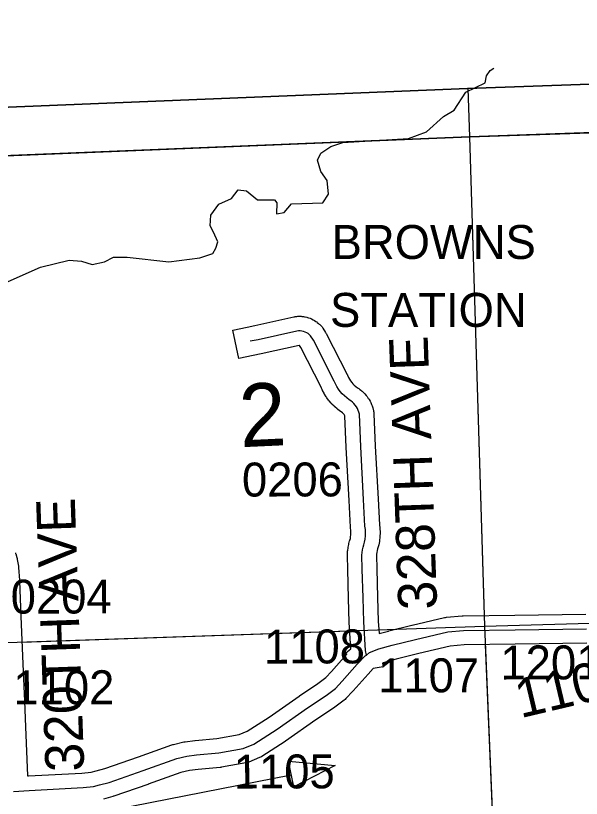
# Model space of a CAD drawing. Extents: x 128.7 to 185.5, y -21.4 to 12.6.
# Drawn here: x 155.798 to 156.966, y 3.733 to 5.346 of the extents above; entities that cross this region are included whole.
import ezdxf

# ---------------------------------------------------------------- set-up
doc = ezdxf.new("R2010")
doc.units = 0
for name, color, linetype in [('tdCoClipBndry', 7, 'Continuous'), ('tdCoCoBndry', 7, 'Continuous'), ('tdCoCoBndryPart', 7, 'Continuous'), ('tdCoDirctArrow', 7, 'Continuous'), ('tdCoHydroRiver', 7, 'Continuous'), ('tdCoSecRdNmbr', 7, 'Continuous'), ('tdCoSecRdTxt', 7, 'Continuous'), ('tdCoSecRteBand', 7, 'Continuous'), ('tdCoSecRteCL', 7, 'Continuous'), ('tdCoSectLine', 7, 'Continuous'), ('tdCoSectLinePart', 7, 'Continuous'), ('tdCoSectNmbr', 7, 'Continuous'), ('tdCoSurfAsphalt', 7, 'Continuous'), ('tdCoSurfGravel', 7, 'Continuous'), ('tdCoTwpBndryShd', 7, 'Continuous'), ('tdCoUnicrpTwnTxt', 7, 'Continuous')]:
    doc.layers.add(name, color=color, linetype=linetype)

msp = doc.modelspace()

# ---------------------------------------------------------------- linework, layer by layer
at = {"layer": 'tdCoClipBndry'}
msp.add_lwpolyline([(150.75, 4.946), (153.7332, 5.0633), (155.732, 5.1557), (156.7305, 5.1962), (158.7249, 5.267), (162.7292, 5.4253)], dxfattribs=at)
at = {"layer": 'tdCoCoBndry'}
for p, q in [((156.735, 5.0964), (157.7376, 5.1315)), ((157.7376, 5.1315), (156.735, 5.0964)), ((155.737, 5.0559), (156.735, 5.0964)), ((156.735, 5.0964), (155.737, 5.0559))]:
    msp.add_line(p, q, dxfattribs=at)
for points in [[(152.7453, 4.9271), (153.73, 4.9634), (153.7375, 4.9634), (154.7373, 5.007), (155.7366, 5.0559), (156.7346, 5.0964), (157.7372, 5.1315), (158.7286, 5.1671), (159.7366, 5.2074), (160.7298, 5.2462), (161.7303, 5.2856), (162.7328, 5.3254), (163.7394, 5.3616), (164.7157, 5.3953), (165.7235, 5.4225), (166.7131, 5.4586), (167.7477, 5.4941), (168.7408, 5.5246), (169.7506, 5.5557), (170.7457, 5.5995), (171.7295, 5.6298), (172.041, 5.6405)], [(162.7292, 5.4253), (158.7249, 5.267), (156.7305, 5.1962), (155.732, 5.1557), (153.7332, 5.0633), (150.75, 4.946)], [(152.7457, 4.9271), (153.7304, 4.9634), (153.7378, 4.9634), (154.7376, 5.007), (155.737, 5.0559), (156.735, 5.0964), (157.7376, 5.1315), (158.729, 5.1671), (159.737, 5.2074), (160.7302, 5.2462), (161.7306, 5.2856), (162.7331, 5.3254), (163.7397, 5.3616)], [(152.7457, 4.9271), (153.7304, 4.9634), (153.7378, 4.9634), (154.7376, 5.007), (155.737, 5.0559), (156.735, 5.0964), (157.7376, 5.1315), (158.729, 5.1671), (159.737, 5.2074), (160.7302, 5.2462), (161.7306, 5.2856), (162.7331, 5.3254), (163.7397, 5.3616)]]:
    msp.add_lwpolyline(points, dxfattribs=at)
at = {"layer": 'tdCoCoBndryPart'}
msp.add_lwpolyline([(155.1622, 5.0278), (155.7366, 5.0559), (156.7346, 5.0964), (157.7087, 5.1305)], dxfattribs=at)
at = {"layer": 'tdCoDirctArrow'}
msp.add_lwpolyline([(156.3615, 3.8089), (156.4575, 3.8), (156.3724, 3.7561)], close=True, dxfattribs=at)
msp.add_lwpolyline([(155.8819, 3.1451), (155.855, 3.6437), (155.8546, 3.6488), (155.8554, 3.6563), (155.8571, 3.6624), (155.8611, 3.6699), (155.8674, 3.6774), (155.8751, 3.6828), (155.8835, 3.6866), (155.8939, 3.6881), (156.3668, 3.7813)], dxfattribs=at)
at = {"layer": 'tdCoHydroRiver'}
msp.add_lwpolyline([(155.7515, 4.7846), (155.8495, 4.8276), (155.9089, 4.8423), (155.9343, 4.8401), (155.9566, 4.833), (155.9817, 4.8386), (156.0003, 4.8487), (156.0287, 4.8482), (156.1143, 4.8386), (156.1787, 4.8472), (156.2053, 4.8561), (156.2112, 4.8673), (156.2155, 4.8801), (156.2068, 4.9003), (156.2001, 4.9127), (156.2009, 4.9348), (156.2174, 4.9575), (156.2438, 4.9695), (156.2574, 4.9874), (156.2749, 4.9849), (156.2976, 4.9667), (156.3324, 4.9664), (156.3373, 4.9602), (156.3365, 4.9381), (156.3522, 4.9402), (156.3674, 4.9582), (156.432, 4.9605), (156.444, 4.9783), (156.4415, 5.0066), (156.4282, 5.0251), (156.421, 5.0485), (156.4284, 5.063), (156.4484, 5.0763), (156.4734, 5.0851), (156.6089, 5.0931), (156.6463, 5.107), (156.6815, 5.1383), (156.7031, 5.1517), (156.727, 5.1889), (156.7674, 5.2077), (156.7701, 5.222), (156.7775, 5.2333), (156.7849, 5.2379)], dxfattribs=at)
at = {"layer": 'tdCoSecRteBand'}
for points in [[(155.8227, 3.7789), (155.8241, 3.779), (155.8244, 3.779), (155.8246, 3.779), (155.9349, 3.7846), (155.9539, 3.7868), (155.9642, 3.7892), (155.9822, 3.7942), (156.0517, 3.818), (156.1208, 3.8429), (156.1224, 3.8434), (156.1241, 3.8438), (156.1451, 3.8488), (156.1466, 3.8491), (156.1482, 3.8493), (156.1679, 3.8518), (156.1684, 3.8519), (156.1689, 3.8519), (156.2138, 3.856), (156.2596, 3.8641), (156.276, 3.8709), (156.3214, 3.9002), (156.3836, 3.9436), (156.3838, 3.9437), (156.384, 3.9438), (156.4218, 3.9693), (156.4382, 3.9816), (156.4502, 3.9942), (156.4809, 4.0289), (156.4812, 4.0292), (156.4815, 4.0295), (156.4819, 4.03), (156.4798, 4.0326), (156.4902, 4.041), (156.4868, 4.095), (156.4868, 4.0954), (156.4868, 4.0959), (156.4853, 4.1447), (156.4853, 4.1448), (156.4853, 4.1448), (156.4835, 4.2042), (156.4835, 4.2043), (156.4835, 4.2043), (156.4828, 4.2332), (156.4828, 4.2348), (156.4829, 4.2364), (156.4833, 4.2419), (156.4834, 4.2427), (156.4835, 4.2436), (156.4843, 4.2491), (156.4844, 4.2499), (156.4846, 4.2508), (156.4857, 4.2562), (156.4859, 4.2571), (156.4861, 4.2579), (156.4875, 4.2632), (156.4877, 4.2641), (156.488, 4.2649), (156.4891, 4.2682), (156.4896, 4.2715), (156.4901, 4.2759), (156.4902, 4.2803), (156.49, 4.2847), (156.4894, 4.2902), (156.4893, 4.2911), (156.4892, 4.292), (156.4863, 4.347), (156.4804, 4.456), (156.4804, 4.4562), (156.4803, 4.4564), (156.4778, 4.5204), (156.4773, 4.5216), (156.4768, 4.5228), (156.4761, 4.524), (156.4754, 4.525), (156.4745, 4.5261), (156.4735, 4.527), (156.4725, 4.5278), (156.4702, 4.5293), (156.4693, 4.5299), (156.4684, 4.5305), (156.4634, 4.5342), (156.4626, 4.5349), (156.4617, 4.5356), (156.457, 4.5397), (156.4562, 4.5404), (156.4554, 4.5412), (156.451, 4.5456), (156.4503, 4.5464), (156.4495, 4.5473), (156.4455, 4.552), (156.4448, 4.5528), (156.4441, 4.5537), (156.4404, 4.5587), (156.4398, 4.5596), (156.4392, 4.5605), (156.4359, 4.5658), (156.4353, 4.5667), (156.4348, 4.5677), (156.4318, 4.5732), (156.4313, 4.5742), (156.4309, 4.5752), (156.4287, 4.5801), (156.3866, 4.6621), (156.3839, 4.6665), (156.3838, 4.6665), (156.3836, 4.6664), (156.305, 4.649), (156.3048, 4.649), (156.3047, 4.649), (156.2884, 4.6455), (156.2591, 4.6393), (156.2466, 4.698), (156.276, 4.7042), (156.2921, 4.7076), (156.3721, 4.7254), (156.3737, 4.7257), (156.3752, 4.7259), (156.3787, 4.7263), (156.3804, 4.7265), (156.3821, 4.7265), (156.3856, 4.7265), (156.3873, 4.7265), (156.389, 4.7263), (156.3925, 4.7259), (156.3942, 4.7257), (156.3959, 4.7253), (156.3993, 4.7245), (156.4009, 4.7241), (156.4026, 4.7235), (156.4058, 4.7224), (156.4075, 4.7218), (156.409, 4.721), (156.4121, 4.7195), (156.4137, 4.7187), (156.4151, 4.7178), (156.4181, 4.7159), (156.4195, 4.715), (156.4208, 4.7139), (156.4235, 4.7117), (156.4249, 4.7106), (156.426, 4.7094), (156.4285, 4.7069), (156.4306, 4.7047), (156.4323, 4.7021), (156.4379, 4.6932), (156.4387, 4.692), (156.4394, 4.6908), (156.4825, 4.6067), (156.4829, 4.6059), (156.4833, 4.6051), (156.4853, 4.6004), (156.4872, 4.5968), (156.4894, 4.5934), (156.4918, 4.5902), (156.4944, 4.5871), (156.4972, 4.5843), (156.5003, 4.5816), (156.5035, 4.5792), (156.5062, 4.5775), (156.5074, 4.5767), (156.5085, 4.5758), (156.5118, 4.5732), (156.513, 4.5723), (156.514, 4.5713), (156.5171, 4.5684), (156.5181, 4.5674), (156.5191, 4.5663), (156.5218, 4.5631), (156.5227, 4.562), (156.5236, 4.5608), (156.526, 4.5573), (156.5268, 4.5562), (156.5276, 4.5549), (156.5296, 4.5512), (156.5304, 4.55), (156.531, 4.5487), (156.5327, 4.5448), (156.5333, 4.5435), (156.5337, 4.5421), (156.5351, 4.5381), (156.5355, 4.5368), (156.5359, 4.5354), (156.5368, 4.5312), (156.5375, 4.5285), (156.5376, 4.5257), (156.5403, 4.459), (156.5462, 4.3502), (156.5462, 4.3502), (156.5462, 4.3502), (156.5491, 4.2962), (156.5498, 4.2905), (156.5499, 4.2894), (156.5499, 4.2883), (156.5502, 4.2818), (156.5503, 4.2807), (156.5502, 4.2796), (156.55, 4.273), (156.55, 4.2719), (156.5499, 4.2708), (156.5492, 4.2642), (156.5491, 4.2631), (156.5489, 4.2621), (156.5478, 4.2556), (156.5474, 4.2535), (156.5467, 4.2515), (156.5453, 4.2471), (156.5443, 4.2435), (156.5436, 4.2398), (156.5431, 4.2361), (156.5428, 4.2331), (156.5435, 4.2059), (156.5452, 4.1465), (156.5467, 4.0982), (156.5483, 4.0722), (156.5675, 4.0775), (156.568, 4.0777), (156.5685, 4.0778), (156.6161, 4.0894), (156.6162, 4.0894), (156.6163, 4.0894), (156.6831, 4.1052), (156.6853, 4.1057), (156.6875, 4.1059), (156.7198, 4.1086), (156.7209, 4.1087), (156.7219, 4.1087), (156.8284, 4.1102), (156.8284, 4.1102), (156.8285, 4.1102), (156.9749, 4.1122)], [(155.7981, 4.2385), (155.7984, 4.2375), (155.7987, 4.2366), (155.8009, 4.2293), (155.8015, 4.2274), (155.8018, 4.2253), (155.804, 4.211), (155.8042, 4.2098), (155.8043, 4.2087), (155.8063, 4.1825), (155.8063, 4.1819), (155.8063, 4.1814), (155.809, 4.1078), (155.8135, 4.01), (155.8135, 4.0099), (155.8135, 4.0099), (155.8167, 3.9329), (155.8167, 3.9328), (155.8167, 3.9327), (155.8184, 3.8803), (155.8227, 3.7789)], [(156.9767, 4.0522), (156.8293, 4.0502), (156.7238, 4.0488), (156.6947, 4.0463), (156.6302, 4.0311), (156.5832, 4.0196), (156.5569, 4.0122), (156.5551, 4.0116), (156.5565, 4.0034), (156.5362, 4.0001), (156.5255, 3.9887), (156.4947, 3.954), (156.4944, 3.9536), (156.494, 3.9533), (156.48, 3.9385), (156.4782, 3.9367), (156.4763, 3.9352), (156.4573, 3.9209), (156.4566, 3.9204), (156.456, 3.9199), (156.4177, 3.8942), (156.3553, 3.8507), (156.3548, 3.8504), (156.3544, 3.8501), (156.3063, 3.819), (156.304, 3.8176), (156.3015, 3.8165), (156.2796, 3.8074), (156.2765, 3.8061), (156.2733, 3.8055), (156.223, 3.7967), (156.2217, 3.7965), (156.2205, 3.7963), (156.1749, 3.7922), (156.1572, 3.79), (156.1395, 3.7858), (156.0718, 3.7615), (156.0716, 3.7614), (156.0714, 3.7613), (156.0009, 3.7372), (156, 3.7369), (155.9992, 3.7366), (155.9797, 3.7312)]]:
    msp.add_lwpolyline(points, dxfattribs=at)
at = {"layer": 'tdCoSecRteCL'}
for points in [[(156.522, 4.0281), (156.5204, 4.0376), (156.5167, 4.0968), (156.5153, 4.1457), (156.5135, 4.2051), (156.5128, 4.2339), (156.5132, 4.2394), (156.514, 4.2449), (156.5151, 4.2503), (156.5165, 4.2556), (156.5182, 4.2608), (156.5194, 4.2673), (156.52, 4.2739), (156.5202, 4.2805), (156.52, 4.2871), (156.5192, 4.2936), (156.5162, 4.3486), (156.5103, 4.4576), (156.5076, 4.5244), (156.5067, 4.5285), (156.5053, 4.5325), (156.5036, 4.5364), (156.5015, 4.5401), (156.4991, 4.5435), (156.4963, 4.5467), (156.4933, 4.5496), (156.49, 4.5522), (156.4864, 4.5545), (156.4814, 4.5583), (156.4767, 4.5623), (156.4723, 4.5668), (156.4683, 4.5715), (156.4646, 4.5765), (156.4613, 4.5818), (156.4583, 4.5873), (156.4558, 4.593), (156.4127, 4.6771), (156.407, 4.686), (156.4046, 4.6885), (156.4019, 4.6907), (156.3989, 4.6926), (156.3958, 4.6941), (156.3925, 4.6953), (156.3891, 4.6961), (156.3856, 4.6965), (156.3821, 4.6965), (156.3786, 4.6961), (156.2985, 4.6783), (156.2822, 4.6749)], [(156.522, 4.0281), (156.5287, 4.0336), (156.5475, 4.0408), (156.5756, 4.0487), (156.6232, 4.0602), (156.69, 4.076), (156.7223, 4.0787), (156.8289, 4.0802), (156.9763, 4.0822)], [(155.7941, 3.7468), (155.8262, 3.749), (155.9374, 3.7547), (155.9591, 3.7572), (155.9717, 3.7601), (155.9911, 3.7655), (156.0617, 3.7897), (156.131, 3.8146), (156.1519, 3.8196), (156.1717, 3.822), (156.2178, 3.8262), (156.2681, 3.8351), (156.29, 3.8442), (156.3381, 3.8753), (156.4007, 3.9189), (156.4392, 3.9448), (156.4582, 3.9591), (156.4723, 3.9739), (156.5033, 4.0089), (156.5196, 4.0262), (156.522, 4.0281)]]:
    msp.add_lwpolyline(points, dxfattribs=at)
at = {"layer": 'tdCoSectLine'}
for points in [[(156.7311, 5.1963), (156.7346, 5.0964)], [(156.7346, 5.0964), (157.7372, 5.1315)], [(155.7366, 5.0559), (156.7346, 5.0964)], [(156.7346, 5.0964), (156.7657, 4.0874)], [(156.7657, 4.0874), (157.7796, 4.1166)], [(155.7816, 4.0537), (156.7657, 4.0874)], [(156.7657, 4.0874), (156.8087, 3.0678)]]:
    msp.add_lwpolyline(points, dxfattribs=at)
at = {"layer": 'tdCoSectLinePart'}
for points in [[(156.7311, 5.1963), (156.7346, 5.0964)], [(156.7346, 5.0964), (157.7087, 5.1305)], [(155.7366, 5.0559), (156.7346, 5.0964)], [(156.7346, 5.0964), (156.7651, 4.1093)], [(155.8111, 4.0547), (156.4875, 4.0779)], [(156.5477, 4.0799), (156.5834, 4.0811)], [(156.7673, 4.0494), (156.8087, 3.0678)]]:
    msp.add_lwpolyline(points, dxfattribs=at)
at = {"layer": 'tdCoSurfAsphalt'}
msp.add_lwpolyline([(155.7941, 3.7468), (155.8262, 3.749), (155.9374, 3.7547), (155.9591, 3.7572), (155.9717, 3.7601), (155.9911, 3.7655), (156.0617, 3.7897), (156.131, 3.8146), (156.1519, 3.8196), (156.1717, 3.822), (156.2178, 3.8262), (156.2681, 3.8351), (156.29, 3.8442), (156.3381, 3.8753), (156.4007, 3.9189), (156.4392, 3.9448), (156.4582, 3.9591), (156.4723, 3.9739), (156.5033, 4.0089), (156.5196, 4.0262), (156.522, 4.0281), (156.5287, 4.0336), (156.5475, 4.0408), (156.5756, 4.0487), (156.6232, 4.0602), (156.69, 4.076), (156.7223, 4.0787), (156.8289, 4.0802), (156.9763, 4.0822)], dxfattribs=at)
at = {"layer": 'tdCoSurfGravel'}
msp.add_lwpolyline([(156.522, 4.0281), (156.5204, 4.0376), (156.5167, 4.0968), (156.5153, 4.1457), (156.5135, 4.2051), (156.5128, 4.2339), (156.5132, 4.2394), (156.514, 4.2449), (156.5151, 4.2503), (156.5165, 4.2556), (156.5182, 4.2608), (156.5194, 4.2673), (156.52, 4.2739), (156.5202, 4.2805), (156.52, 4.2871), (156.5192, 4.2936), (156.5162, 4.3486), (156.5103, 4.4576), (156.5076, 4.5244), (156.5067, 4.5285), (156.5053, 4.5325), (156.5036, 4.5364), (156.5015, 4.5401), (156.4991, 4.5435), (156.4963, 4.5467), (156.4933, 4.5496), (156.49, 4.5522), (156.4864, 4.5545), (156.4814, 4.5583), (156.4767, 4.5623), (156.4723, 4.5668), (156.4683, 4.5715), (156.4646, 4.5765), (156.4613, 4.5818), (156.4583, 4.5873), (156.4558, 4.593), (156.4127, 4.6771), (156.407, 4.686), (156.4046, 4.6885), (156.4019, 4.6907), (156.3989, 4.6926), (156.3958, 4.6941), (156.3925, 4.6953), (156.3891, 4.6961), (156.3856, 4.6965), (156.3821, 4.6965), (156.3786, 4.6961), (156.2985, 4.6783), (156.2822, 4.6749)], dxfattribs=at)
at = {"layer": 'tdCoTwpBndryShd'}
msp.add_lwpolyline([(163.7394, 5.3616), (162.7328, 5.3254), (161.7303, 5.2856), (160.7298, 5.2462), (159.7366, 5.2074), (158.7286, 5.1671), (157.7372, 5.1315), (156.7346, 5.0964), (155.7366, 5.0559), (154.7373, 5.007), (153.7375, 4.9634), (153.73, 4.9634), (152.7453, 4.9271)], dxfattribs=at)

# ---------------------------------------------------------------- texts
at = {"layer": 'tdCoSecRdNmbr'}
for s, rotation, p in [('0206', 0.1181, (156.2654, 4.3548)), ('0204', 0.1177, (155.7883, 4.1134)), ('1108', 0.1181, (156.3109, 4.0105)), ('1201', 0.1185, (156.7988, 3.9776)), ('1107', 0.1183, (156.5465, 3.951)), ('1102', 0.1177, (155.7939, 3.9262)), ('1105', 0.118, (156.2485, 3.7528))]:
    msp.add_text(s, height=0.07, rotation=rotation, dxfattribs=at).set_placement(p)
at = {"layer": 'tdCoSecRdTxt'}
for s, rotation, p in [('328TH AVE', 92, (156.6682, 4.1227)), ('320TH AVE', 92, (155.9401, 3.7887)), ('110TH ST', 13.3504, (156.8401, 3.8976))]:
    msp.add_text(s, height=0.08, rotation=rotation, dxfattribs=at).set_placement(p)
at = {"layer": 'tdCoSectNmbr'}
msp.add_text('2', height=0.13, rotation=2.6704, dxfattribs=at).set_placement((156.2624, 4.4564))
at = {"layer": 'tdCoUnicrpTwnTxt'}
for s, p in [('BROWNS', (156.4504, 4.8447)), ('STATION', (156.4471, 4.7047))]:
    msp.add_text(s, height=0.07, dxfattribs=at).set_placement(p)

doc.saveas('drawing.dxf')
